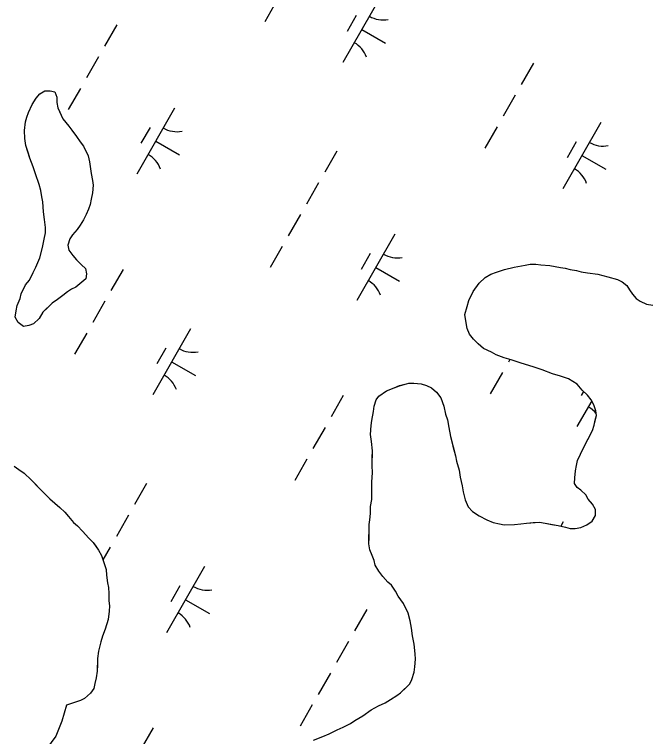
# Model space of a CAD drawing. Extents: x 3930721 to 3950824, y 220441 to 242861.
# Drawn here: x 3944274.5 to 3944691, y 234135.8 to 234608.9 of the extents above; entities that cross this region are included whole.
import ezdxf

# ---------------------------------------------------------------- set-up
doc = ezdxf.new("R2010")
doc.units = 0
for name, color, linetype in [('V-CHAN-NAID', 7, 'Continuous'), ('V-TOPO-SHOR', 7, 'Continuous'), ('V-WETL-SWMP', 7, 'Continuous')]:
    doc.layers.add(name, color=color, linetype=linetype)

msp = doc.modelspace()

# ---------------------------------------------------------------- linework, layer by layer
at = {"layer": 'V-TOPO-SHOR'}
for points in [[(3944314.67, 234430.3), (3944311.85, 234428.94), (3944309.38, 234427.22), (3944306.19, 234424.82), (3944302.66, 234422.06), (3944299.13, 234419.66), (3944295.94, 234416.55), (3944293.1, 234413.79), (3944290.6, 234409.63), (3944287.06, 234406.18), (3944283.89, 234405.17), (3944280.39, 234404.52), (3944276.92, 234407.01), (3944274.87, 234410.54), (3944275.62, 234414.73), (3944276.37, 234418.21), (3944278.18, 234422.74), (3944278.92, 234425.88), (3944281.8, 234431.79), (3944284.29, 234434.9), (3944286.8, 234439.77), (3944288.6, 234443.24), (3944291.13, 234449.51), (3944292.96, 234456.13), (3944294.09, 234461.71), (3944294.84, 234465.9), (3944294.89, 234469.4), (3944294.26, 234474.65), (3944293.62, 234479.56), (3944293.02, 234486.21), (3944292.36, 234489.37), (3944291.71, 234493.58), (3944290.71, 234497.44), (3944288.36, 234504.47), (3944286.67, 234509.04), (3944284.65, 234514.67), (3944283.64, 234517.83), (3944281.96, 234523.1), (3944281.32, 234527.65), (3944281.04, 234532.91), (3944281.81, 234538.49), (3944282.55, 234541.63), (3944283.65, 234544.77), (3944286.16, 234549.98), (3944288.67, 234554.15), (3944291.15, 234556.91), (3944294.33, 234558.97), (3944297.83, 234558.92), (3944300.97, 234558.18), (3944302.32, 234554.67), (3944302.27, 234551.17), (3944302.93, 234547.66), (3944304.29, 234544.84), (3944306.33, 234540.62), (3944310.11, 234535.67), (3944312.18, 234533.19), (3944315.27, 234528.95), (3944317.68, 234525.42), (3944319.73, 234522.6), (3944321.44, 234519.08), (3944322.8, 234516.26), (3944323.8, 234512.4), (3944324.44, 234507.84), (3944324.75, 234504.69), (3944325.74, 234500.13), (3944326.04, 234496.97), (3944325.63, 234492.08), (3944324.87, 234487.89), (3944324.13, 234484.4), (3944323.04, 234481.27), (3944321.59, 234477.79), (3944319.8, 234474.32), (3944317.65, 234470.85), (3944315.52, 234468.07), (3944312.67, 234464.61), (3944310.88, 234461.84), (3944309.43, 234457.66), (3944310.09, 234454.5), (3944312.84, 234450.97), (3944315.25, 234448.14), (3944318.36, 234444.95), (3944321.12, 234442.46), (3944321.77, 234438.95), (3944321.38, 234435.81), (3944314.67, 234430.3)], [(3944653.52, 234336.39), (3944654.62, 234339.87), (3944655.36, 234343.01), (3944656.1, 234346.15), (3944655.79, 234349.3), (3944654.44, 234353.17), (3944652.74, 234356.34), (3944650.33, 234359.52), (3944646.88, 234362.71), (3944643.43, 234366.61), (3944637.88, 234370.18), (3944632.65, 234372), (3944627.43, 234373.47), (3944620.46, 234376.01), (3944615.24, 234377.83), (3944611.75, 234378.93), (3944606.87, 234380.39), (3944600.26, 234382.57), (3944595.73, 234384.04), (3944590.5, 234385.85), (3944587.38, 234387.64), (3944582.16, 234390.16), (3944578.7, 234393.01), (3944575.6, 234396.2), (3944572.84, 234399.38), (3944571.49, 234403.25), (3944570.51, 234408.16), (3944569.86, 234412.37), (3944571.33, 234417.59), (3944572.43, 234421.43), (3944575.31, 234427.34), (3944579.23, 234432.88), (3944583.13, 234436.68), (3944587.01, 234438.73), (3944590.52, 234440.08), (3944595.79, 234441.76), (3944602.11, 234443.43), (3944609.48, 234444.73), (3944612.63, 234445.38), (3944616.48, 234445.33), (3944619.63, 234444.94), (3944625.57, 234444.51), (3944632.54, 234443.02), (3944635.69, 234442.63), (3944638.83, 234441.89), (3944643.02, 234441.14), (3944646.16, 234440.39), (3944650.34, 234439.64), (3944656.98, 234438.85), (3944663.6, 234437.01), (3944669.88, 234435.18), (3944673, 234433.74), (3944676.12, 234431.25), (3944677.83, 234428.43), (3944679.9, 234425.6), (3944682.31, 234422.77), (3944684.73, 234420.99), (3944688.91, 234419.18), (3944693.09, 234418.43)], [(3944536.56, 234196.24), (3944535.58, 234201.86), (3944534.95, 234206.76), (3944533.96, 234211.67), (3944532.63, 234216.59), (3944531.27, 234219.4), (3944529.56, 234222.93), (3944526.13, 234227.87), (3944524.43, 234231.04), (3944521.68, 234234.93), (3944519.26, 234237.06), (3944516.16, 234240.6), (3944513.41, 234244.13), (3944511.01, 234248.01), (3944510.35, 234251.17), (3944508.99, 234254.34), (3944507.64, 234258.2), (3944506.99, 234262.06), (3944507.05, 234266.26), (3944507.1, 234269.76), (3944507.16, 234274.65), (3944507.55, 234277.8), (3944507.96, 234281.99), (3944508.02, 234286.54), (3944508.78, 234291.08), (3944508.83, 234294.92), (3944508.87, 234298.07), (3944508.93, 234302.62), (3944509.36, 234308.56), (3944509.08, 234313.46), (3944509.15, 234318.71), (3944509.2, 234322.91), (3944508.59, 234329.21), (3944507.95, 234333.77), (3944508.38, 234339.71), (3944508.77, 234342.85), (3944509.89, 234348.79), (3944510.29, 234352.28), (3944511.75, 234356.46), (3944513.52, 234358.88), (3944518.47, 234362.32), (3944523.4, 234364.35), (3944526.91, 234365.71), (3944533.23, 234367.37), (3944536.38, 234367.33), (3944541.27, 234366.91), (3944544.75, 234365.82), (3944547.89, 234364.38), (3944551.35, 234361.53), (3944554.09, 234357.65), (3944556.12, 234352.37), (3944557.1, 234347.11), (3944558.45, 234343.24), (3944559.44, 234338.33), (3944560.41, 234332.37), (3944562.07, 234326.05), (3944563.74, 234319.73), (3944564.39, 234316.23), (3944566.06, 234310.26), (3944566.7, 234305.7), (3944568.02, 234300.08), (3944568.67, 234296.23), (3944570, 234290.96), (3944572.04, 234286.39), (3944574.8, 234283.2), (3944579.31, 234280.34), (3944584.17, 234277.83), (3944588.35, 234276.02), (3944592.54, 234275.27), (3944595.68, 234274.53), (3944602.33, 234274.79), (3944606.53, 234275.08), (3944610.39, 234275.73), (3944614.59, 234276.03), (3944618.79, 234276.32), (3944622.63, 234275.57), (3944626.82, 234274.82), (3944631, 234274.06), (3944635.89, 234272.95), (3944639.03, 234272.21), (3944642.18, 234272.16), (3944646.03, 234272.81), (3944649.9, 234274.51), (3944653.43, 234276.91), (3944655.58, 234280.73), (3944655.63, 234284.58), (3944653.58, 234288.1), (3944650.83, 234291.29), (3944649.11, 234294.11), (3944646.01, 234297.3), (3944643.58, 234299.08), (3944641.87, 234301.55), (3944641.92, 234305.4), (3944642.33, 234309.95), (3944643.07, 234313.43), (3944643.81, 234316.57), (3944645.62, 234320.75), (3944647.42, 234324.57), (3944649.93, 234329.44), (3944651.73, 234332.91), (3944653.52, 234336.39)], [(3944274.27, 234312.93), (3944277.39, 234310.79), (3944280.86, 234308.3), (3944285.35, 234304.04), (3944290.53, 234298.72), (3944293.29, 234295.89), (3944297.78, 234291.63), (3944304.35, 234285.95), (3944307.46, 234282.76), (3944309.87, 234279.92), (3944313.32, 234276.03), (3944315.74, 234273.9), (3944319.19, 234270.35), (3944323.33, 234265.75), (3944326.09, 234262.92), (3944327.81, 234260.45), (3944329.52, 234257.97), (3944331.58, 234254.45), (3944333.25, 234249.18), (3944334.6, 234245.31), (3944334.9, 234241.46), (3944335.54, 234236.55), (3944336.19, 234233.4), (3944336.49, 234229.54), (3944336.43, 234224.64), (3944336.74, 234221.49), (3944336.69, 234217.99), (3944335.92, 234212.41), (3944334.08, 234206.14), (3944332.27, 234201.61)], [(3944332.27, 234201.61), (3944331.17, 234197.77), (3944329.7, 234191.85), (3944328.93, 234186.96), (3944328.88, 234182.76), (3944328.82, 234178.57), (3944328.06, 234174.38), (3944327.31, 234170.54), (3944326.57, 234167.4), (3944324.43, 234164.28), (3944320.54, 234160.83), (3944317.72, 234159.47), (3944308.58, 234156.44)], [(3944470.65, 234133.44), (3944476.63, 234135.81), (3944480.85, 234137.51), (3944486.14, 234140.23), (3944490.01, 234141.93), (3944494.94, 234144.32), (3944497.76, 234146.38), (3944503.05, 234149.46), (3944508.35, 234153.24), (3944513.29, 234155.97), (3944517.51, 234158.01), (3944521.04, 234160.07), (3944525.27, 234162.81), (3944527.74, 234164.52), (3944531.29, 234167.98), (3944533.77, 234170.39), (3944535.2, 234173.17), (3944536.67, 234178.05), (3944537.06, 234181.54), (3944537.48, 234186.43), (3944537.18, 234189.94), (3944536.56, 234196.24)], [(3944308.58, 234156.44), (3944305.65, 234145.88), (3944301.54, 234136.07), (3944295.54, 234127.75)]]:
    msp.add_lwpolyline(points, dxfattribs=at)
at = {"layer": 'V-WETL-SWMP'}
for p, q in [((3944446.61, 234617.97), (3944438.65, 234604.09)), ((3944514.73, 234620.79), (3944489.88, 234577.4)), ((3944498.59, 234608.13), (3944492.63, 234597.72)), ((3944341.56, 234602.07), (3944333.61, 234588.19)), ((3944502.3, 234599.09), (3944517.92, 234590.15)), ((3944329.64, 234581.25), (3944321.68, 234567.36)), ((3944614.8, 234576.96), (3944606.85, 234563.08)), ((3944317.71, 234560.42), (3944309.76, 234546.54)), ((3944288.67, 234554.15), (3944291.15, 234556.91)), ((3944291.15, 234556.91), (3944294.33, 234558.97)), ((3944294.33, 234558.97), (3944297.83, 234558.92)), ((3944297.83, 234558.92), (3944300.97, 234558.18)), ((3944300.97, 234558.18), (3944302.32, 234554.66)), ((3944602.88, 234556.13), (3944594.92, 234542.25)), ((3944283.65, 234544.77), (3944286.16, 234549.98)), ((3944286.16, 234549.98), (3944288.67, 234554.15)), ((3944302.32, 234554.66), (3944302.27, 234551.17)), ((3944302.27, 234551.17), (3944302.93, 234547.66)), ((3944302.93, 234547.66), (3944306.33, 234540.62)), ((3944379.54, 234547.57), (3944354.69, 234504.19)), ((3944281.81, 234538.49), (3944282.55, 234541.63)), ((3944282.55, 234541.63), (3944283.65, 234544.77)), ((3944306.33, 234540.62), (3944310.11, 234535.67)), ((3944281.04, 234532.91), (3944281.81, 234538.49)), ((3944659.07, 234538.12), (3944634.22, 234494.73)), ((3944281.32, 234527.65), (3944281.04, 234532.91)), ((3944310.11, 234535.67), (3944312.18, 234533.19)), ((3944312.18, 234533.19), (3944315.27, 234528.95)), ((3944363.4, 234534.92), (3944357.43, 234524.51)), ((3944590.95, 234535.31), (3944583, 234521.42)), ((3944281.96, 234523.1), (3944281.32, 234527.65)), ((3944315.27, 234528.95), (3944317.68, 234525.42)), ((3944284.65, 234514.67), (3944281.96, 234523.1)), ((3944317.68, 234525.42), (3944319.74, 234522.6)), ((3944319.74, 234522.6), (3944322.8, 234516.26)), ((3944367.11, 234525.88), (3944382.73, 234516.94)), ((3944642.93, 234525.47), (3944636.97, 234515.05)), ((3944485.91, 234519.41), (3944477.95, 234505.52)), ((3944286.67, 234509.04), (3944284.65, 234514.67)), ((3944322.8, 234516.26), (3944323.8, 234512.4)), ((3944323.8, 234512.4), (3944324.44, 234507.84)), ((3944646.65, 234516.43), (3944662.27, 234507.48)), ((3944288.36, 234504.47), (3944286.67, 234509.04)), ((3944324.44, 234507.84), (3944324.75, 234504.69)), ((3944290.71, 234497.44), (3944288.36, 234504.47)), ((3944324.75, 234504.69), (3944325.74, 234500.13)), ((3944325.74, 234500.13), (3944326.04, 234496.97)), ((3944473.98, 234498.58), (3944466.03, 234484.7)), ((3944291.71, 234493.58), (3944290.71, 234497.44)), ((3944292.36, 234489.37), (3944291.71, 234493.58)), ((3944326.04, 234496.97), (3944325.63, 234492.08)), ((3944293.02, 234486.22), (3944292.36, 234489.37)), ((3944325.63, 234492.08), (3944324.87, 234487.89)), ((3944293.63, 234479.56), (3944293.02, 234486.22)), ((3944324.13, 234484.4), (3944323.04, 234481.27)), ((3944324.87, 234487.89), (3944324.13, 234484.4)), ((3944294.26, 234474.65), (3944293.63, 234479.56)), ((3944323.04, 234481.27), (3944321.59, 234477.79)), ((3944294.89, 234469.4), (3944294.26, 234474.65)), ((3944319.8, 234474.32), (3944317.65, 234470.85)), ((3944321.59, 234477.79), (3944319.8, 234474.32)), ((3944462.05, 234477.76), (3944454.1, 234463.87)), ((3944317.65, 234470.85), (3944315.52, 234468.08)), ((3944294.09, 234461.71), (3944294.84, 234465.9)), ((3944294.84, 234465.9), (3944294.89, 234469.4)), ((3944315.52, 234468.08), (3944312.67, 234464.61)), ((3944523.88, 234464.91), (3944499.03, 234421.52)), ((3944292.96, 234456.13), (3944294.09, 234461.71)), ((3944310.88, 234461.84), (3944309.43, 234457.66)), ((3944312.67, 234464.61), (3944310.88, 234461.84)), ((3944291.13, 234449.51), (3944292.96, 234456.13)), ((3944309.43, 234457.66), (3944310.09, 234454.5)), ((3944450.12, 234456.93), (3944442.17, 234443.05)), ((3944310.09, 234454.5), (3944312.84, 234450.97)), ((3944312.84, 234450.97), (3944315.25, 234448.14)), ((3944507.74, 234452.26), (3944501.78, 234441.84)), ((3944288.6, 234443.24), (3944291.13, 234449.51)), ((3944315.25, 234448.14), (3944318.36, 234444.95)), ((3944286.8, 234439.77), (3944288.6, 234443.24)), ((3944318.36, 234444.95), (3944321.12, 234442.46)), ((3944321.12, 234442.46), (3944321.78, 234438.95)), ((3944345.74, 234441.86), (3944337.79, 234427.97)), ((3944511.45, 234443.21), (3944527.07, 234434.27)), ((3944590.52, 234440.08), (3944595.79, 234441.76)), ((3944595.79, 234441.76), (3944602.11, 234443.43)), ((3944602.11, 234443.43), (3944609.48, 234444.73)), ((3944609.48, 234444.73), (3944612.63, 234445.39)), ((3944612.63, 234445.39), (3944616.48, 234445.33)), ((3944616.48, 234445.33), (3944619.63, 234444.94)), ((3944619.63, 234444.94), (3944625.57, 234444.51)), ((3944625.57, 234444.51), (3944632.54, 234443.02)), ((3944632.54, 234443.02), (3944635.69, 234442.63)), ((3944635.69, 234442.63), (3944638.83, 234441.89)), ((3944638.83, 234441.89), (3944643.02, 234441.13)), ((3944284.29, 234434.9), (3944286.8, 234439.77)), ((3944321.78, 234438.95), (3944321.39, 234435.81)), ((3944579.23, 234432.88), (3944583.13, 234436.68)), ((3944583.13, 234436.68), (3944587.01, 234438.73)), ((3944587.01, 234438.73), (3944590.52, 234440.08)), ((3944643.02, 234441.13), (3944646.16, 234440.39)), ((3944646.16, 234440.39), (3944650.34, 234439.64)), ((3944650.34, 234439.64), (3944656.98, 234438.85)), ((3944656.98, 234438.85), (3944663.6, 234437.01)), ((3944663.6, 234437.01), (3944669.88, 234435.18)), ((3944278.92, 234425.88), (3944281.8, 234431.79)), ((3944281.8, 234431.79), (3944284.29, 234434.9)), ((3944321.39, 234435.81), (3944314.66, 234430.3)), ((3944575.31, 234427.34), (3944579.23, 234432.88)), ((3944669.88, 234435.18), (3944673.01, 234433.74)), ((3944673.01, 234433.74), (3944676.12, 234431.25)), ((3944309.38, 234427.22), (3944306.2, 234424.82)), ((3944311.85, 234428.94), (3944309.38, 234427.22)), ((3944314.66, 234430.3), (3944311.85, 234428.94)), ((3944572.43, 234421.43), (3944575.31, 234427.34)), ((3944676.12, 234431.25), (3944677.83, 234428.43)), ((3944677.83, 234428.43), (3944679.9, 234425.6)), ((3944276.37, 234418.21), (3944278.18, 234422.74)), ((3944278.18, 234422.74), (3944278.92, 234425.88)), ((3944306.2, 234424.82), (3944302.66, 234422.06)), ((3944679.9, 234425.6), (3944682.31, 234422.77)), ((3944682.31, 234422.77), (3944684.73, 234420.99)), ((3944275.62, 234414.73), (3944276.37, 234418.21)), ((3944299.13, 234419.66), (3944293.1, 234413.79)), ((3944302.66, 234422.06), (3944299.13, 234419.66)), ((3944333.81, 234421.03), (3944325.86, 234407.15)), ((3944569.86, 234412.37), (3944571.33, 234417.59)), ((3944571.33, 234417.59), (3944572.43, 234421.43)), ((3944684.73, 234420.99), (3944688.91, 234419.18)), ((3944688.91, 234419.18), (3944693.1, 234418.43)), ((3944274.87, 234410.54), (3944275.62, 234414.73)), ((3944293.1, 234413.79), (3944290.6, 234409.63)), ((3944276.92, 234407.01), (3944274.87, 234410.54)), ((3944290.6, 234409.63), (3944287.06, 234406.18)), ((3944570.51, 234408.16), (3944569.86, 234412.37)), ((3944571.49, 234403.25), (3944570.51, 234408.16)), ((3944280.39, 234404.52), (3944276.92, 234407.01)), ((3944283.89, 234405.17), (3944280.39, 234404.52)), ((3944287.06, 234406.18), (3944283.89, 234405.17)), ((3944321.89, 234400.2), (3944313.94, 234386.32)), ((3944390.01, 234403.02), (3944365.16, 234359.63)), ((3944572.84, 234399.38), (3944571.49, 234403.25)), ((3944575.6, 234396.2), (3944572.84, 234399.38)), ((3944578.7, 234393.01), (3944575.6, 234396.2)), ((3944373.87, 234390.36), (3944367.91, 234379.95)), ((3944582.16, 234390.16), (3944578.7, 234393.01)), ((3944587.38, 234387.64), (3944582.16, 234390.16)), ((3944590.5, 234385.85), (3944587.38, 234387.64)), ((3944595.73, 234384.03), (3944590.5, 234385.85)), ((3944377.59, 234381.32), (3944393.2, 234372.38)), ((3944600.26, 234382.57), (3944595.73, 234384.03)), ((3944599.39, 234382.86), (3944598.44, 234381.21)), ((3944606.87, 234380.39), (3944600.26, 234382.57)), ((3944611.75, 234378.92), (3944606.87, 234380.39)), ((3944615.24, 234377.83), (3944611.75, 234378.92)), ((3944620.46, 234376.01), (3944615.24, 234377.83)), ((3944627.42, 234373.47), (3944620.46, 234376.01)), ((3944594.46, 234374.26), (3944586.51, 234360.38)), ((3944632.65, 234372), (3944627.42, 234373.47)), ((3944637.88, 234370.18), (3944632.65, 234372)), ((3944643.43, 234366.61), (3944637.88, 234370.18)), ((3944523.4, 234364.35), (3944526.91, 234365.7)), ((3944526.91, 234365.7), (3944533.23, 234367.37)), ((3944533.23, 234367.37), (3944536.38, 234367.33)), ((3944536.38, 234367.33), (3944541.27, 234366.91)), ((3944541.27, 234366.91), (3944544.76, 234365.82)), ((3944544.76, 234365.82), (3944547.89, 234364.38)), ((3944646.87, 234362.71), (3944643.43, 234366.61)), ((3944513.53, 234358.88), (3944518.47, 234362.32)), ((3944518.47, 234362.32), (3944523.4, 234364.35)), ((3944547.89, 234364.38), (3944551.35, 234361.53)), ((3944551.35, 234361.53), (3944554.09, 234357.65)), ((3944647.7, 234361.95), (3944646.12, 234359.18)), ((3944650.33, 234359.52), (3944646.87, 234362.71)), ((3944490.08, 234359.19), (3944482.13, 234345.31)), ((3944510.29, 234352.28), (3944511.75, 234356.46)), ((3944511.75, 234356.46), (3944513.53, 234358.88)), ((3944554.09, 234357.65), (3944556.12, 234352.37)), ((3944652.74, 234356.34), (3944650.33, 234359.52)), ((3944654.44, 234353.17), (3944652.74, 234356.34)), ((3944509.89, 234348.79), (3944510.29, 234352.28)), ((3944556.12, 234352.37), (3944557.1, 234347.11)), ((3944653.05, 234355.76), (3944643.37, 234338.85)), ((3944655.79, 234349.3), (3944654.44, 234353.17)), ((3944508.77, 234342.85), (3944509.89, 234348.79)), ((3944557.1, 234347.11), (3944558.45, 234343.24)), ((3944656.1, 234346.15), (3944655.79, 234349.3)), ((3944508.37, 234339.71), (3944508.77, 234342.85)), ((3944558.45, 234343.24), (3944559.44, 234338.33)), ((3944654.62, 234339.87), (3944656.1, 234346.15)), ((3944478.16, 234338.37), (3944470.2, 234324.48)), ((3944507.95, 234333.77), (3944508.37, 234339.71)), ((3944559.44, 234338.33), (3944560.41, 234332.37)), ((3944653.52, 234336.39), (3944654.62, 234339.87)), ((3944508.58, 234329.21), (3944507.95, 234333.77)), ((3944560.41, 234332.37), (3944563.74, 234319.73)), ((3944647.42, 234324.57), (3944653.52, 234336.39)), ((3944509.2, 234322.91), (3944508.58, 234329.21)), ((3944509.08, 234313.46), (3944509.2, 234322.91)), ((3944645.62, 234320.75), (3944647.42, 234324.57)), ((3944563.74, 234319.73), (3944564.39, 234316.23)), ((3944643.81, 234316.57), (3944645.62, 234320.75)), ((3944466.23, 234317.54), (3944458.28, 234303.65)), ((3944509.36, 234308.56), (3944509.08, 234313.46)), ((3944564.39, 234316.23), (3944566.06, 234310.26)), ((3944642.33, 234309.95), (3944643.07, 234313.43)), ((3944643.07, 234313.43), (3944643.81, 234316.57)), ((3944274.27, 234312.93), (3944277.39, 234310.79)), ((3944277.39, 234310.79), (3944280.86, 234308.3)), ((3944566.06, 234310.26), (3944566.7, 234305.7)), ((3944641.92, 234305.4), (3944642.33, 234309.95)), ((3944280.86, 234308.3), (3944285.35, 234304.04)), ((3944285.35, 234304.04), (3944293.29, 234295.89)), ((3944508.93, 234302.62), (3944509.36, 234308.56)), ((3944566.7, 234305.7), (3944568.02, 234300.08)), ((3944641.87, 234301.55), (3944641.92, 234305.4)), ((3944361.19, 234301.64), (3944353.24, 234287.76)), ((3944508.78, 234291.08), (3944508.93, 234302.62)), ((3944568.02, 234300.08), (3944568.67, 234296.23)), ((3944643.58, 234299.08), (3944641.87, 234301.55)), ((3944293.29, 234295.89), (3944297.78, 234291.63)), ((3944568.67, 234296.23), (3944570, 234290.96)), ((3944646.01, 234297.3), (3944643.58, 234299.08)), ((3944649.11, 234294.11), (3944646.01, 234297.3)), ((3944297.78, 234291.63), (3944304.35, 234285.95)), ((3944508.02, 234286.54), (3944508.78, 234291.08)), ((3944570, 234290.96), (3944572.04, 234286.39)), ((3944650.83, 234291.29), (3944649.11, 234294.11)), ((3944653.58, 234288.11), (3944650.83, 234291.29)), ((3944304.35, 234285.95), (3944307.46, 234282.76)), ((3944507.96, 234281.99), (3944508.02, 234286.54)), ((3944572.04, 234286.39), (3944574.8, 234283.2)), ((3944655.63, 234284.58), (3944653.58, 234288.11)), ((3944307.46, 234282.76), (3944309.87, 234279.92)), ((3944349.26, 234280.81), (3944341.31, 234266.93)), ((3944507.55, 234277.8), (3944507.96, 234281.99)), ((3944574.8, 234283.2), (3944579.31, 234280.34)), ((3944579.31, 234280.34), (3944584.17, 234277.83)), ((3944653.43, 234276.91), (3944655.58, 234280.73)), ((3944655.58, 234280.73), (3944655.63, 234284.58)), ((3944309.87, 234279.92), (3944313.32, 234276.03)), ((3944313.32, 234276.03), (3944315.74, 234273.9)), ((3944507.16, 234274.65), (3944507.55, 234277.8)), ((3944584.17, 234277.83), (3944588.35, 234276.02)), ((3944588.35, 234276.02), (3944592.54, 234275.27)), ((3944606.53, 234275.08), (3944610.39, 234275.73)), ((3944610.39, 234275.73), (3944618.79, 234276.32)), ((3944618.79, 234276.32), (3944622.63, 234275.57)), ((3944622.63, 234275.57), (3944631, 234274.06)), ((3944634.43, 234276.53), (3944632.78, 234273.65)), ((3944649.9, 234274.51), (3944653.43, 234276.91)), ((3944315.74, 234273.9), (3944319.19, 234270.36)), ((3944507, 234262.06), (3944507.16, 234274.65)), ((3944592.54, 234275.27), (3944595.68, 234274.53)), ((3944595.68, 234274.53), (3944602.33, 234274.79)), ((3944602.33, 234274.79), (3944606.53, 234275.08)), ((3944631, 234274.06), (3944635.89, 234272.95)), ((3944635.89, 234272.95), (3944639.03, 234272.2)), ((3944639.03, 234272.2), (3944642.18, 234272.16)), ((3944642.18, 234272.16), (3944646.03, 234272.81)), ((3944646.03, 234272.81), (3944649.9, 234274.51)), ((3944319.19, 234270.36), (3944323.33, 234265.75)), ((3944323.33, 234265.75), (3944326.09, 234262.92)), ((3944326.09, 234262.92), (3944329.52, 234257.97)), ((3944507.64, 234258.2), (3944507, 234262.06)), ((3944329.52, 234257.97), (3944331.58, 234254.45)), ((3944337.33, 234259.99), (3944332.5, 234251.55)), ((3944508.99, 234254.34), (3944507.64, 234258.2)), ((3944331.58, 234254.45), (3944333.25, 234249.18)), ((3944510.35, 234251.17), (3944508.99, 234254.34)), ((3944333.25, 234249.18), (3944334.6, 234245.31)), ((3944511.01, 234248.01), (3944510.35, 234251.17)), ((3944513.4, 234244.13), (3944511.01, 234248.01)), ((3944334.6, 234245.31), (3944334.9, 234241.46)), ((3944399.16, 234247.14), (3944374.31, 234203.75)), ((3944516.16, 234240.6), (3944513.4, 234244.13)), ((3944334.9, 234241.46), (3944335.54, 234236.55)), ((3944519.26, 234237.06), (3944516.16, 234240.6)), ((3944335.54, 234236.55), (3944336.19, 234233.4)), ((3944336.19, 234233.4), (3944336.49, 234229.54)), ((3944383.02, 234234.49), (3944377.06, 234224.07)), ((3944521.68, 234234.93), (3944519.26, 234237.06)), ((3944524.43, 234231.04), (3944521.68, 234234.93)), ((3944336.49, 234229.54), (3944336.43, 234224.64)), ((3944526.13, 234227.87), (3944524.43, 234231.04)), ((3944336.43, 234224.64), (3944336.73, 234221.49)), ((3944386.73, 234225.45), (3944402.35, 234216.5)), ((3944529.57, 234222.93), (3944526.13, 234227.87)), ((3944336.73, 234221.49), (3944336.69, 234217.99)), ((3944505.53, 234218.97), (3944497.58, 234205.09)), ((3944532.63, 234216.59), (3944529.57, 234222.93)), ((3944336.69, 234217.99), (3944335.92, 234212.41)), ((3944533.96, 234211.67), (3944532.63, 234216.59)), ((3944335.92, 234212.41), (3944334.08, 234206.13)), ((3944534.95, 234206.76), (3944533.96, 234211.67)), ((3944334.08, 234206.13), (3944332.27, 234201.61)), ((3944535.58, 234201.86), (3944534.95, 234206.76)), ((3944332.27, 234201.61), (3944331.17, 234197.78)), ((3944536.56, 234196.24), (3944535.58, 234201.86)), ((3944331.17, 234197.78), (3944329.7, 234191.85)), ((3944493.6, 234198.15), (3944485.65, 234184.26)), ((3944537.18, 234189.94), (3944536.56, 234196.24)), ((3944329.7, 234191.85), (3944328.93, 234186.96)), ((3944328.93, 234186.96), (3944328.82, 234178.56)), ((3944537.06, 234181.54), (3944537.48, 234186.44)), ((3944537.48, 234186.44), (3944537.18, 234189.94)), ((3944536.67, 234178.05), (3944537.06, 234181.54)), ((3944328.82, 234178.56), (3944328.06, 234174.38)), ((3944481.67, 234177.32), (3944473.72, 234163.44)), ((3944535.2, 234173.17), (3944536.67, 234178.05)), ((3944328.06, 234174.38), (3944327.31, 234170.54)), ((3944533.77, 234170.39), (3944535.2, 234173.17)), ((3944326.57, 234167.4), (3944324.43, 234164.28)), ((3944327.31, 234170.54), (3944326.57, 234167.4)), ((3944527.74, 234164.52), (3944533.77, 234170.39)), ((3944324.43, 234164.28), (3944320.54, 234160.83)), ((3944521.04, 234160.07), (3944525.27, 234162.81)), ((3944525.27, 234162.81), (3944527.74, 234164.52)), ((3944317.72, 234159.47), (3944308.58, 234156.44)), ((3944320.54, 234160.83), (3944317.72, 234159.47)), ((3944513.29, 234155.97), (3944517.51, 234158.01)), ((3944517.51, 234158.01), (3944521.04, 234160.07)), ((3944308.58, 234156.44), (3944305.65, 234145.88)), ((3944469.75, 234156.49), (3944461.79, 234142.61)), ((3944503.05, 234149.46), (3944508.35, 234153.24)), ((3944508.35, 234153.24), (3944513.29, 234155.97)), ((3944497.76, 234146.38), (3944503.05, 234149.46)), ((3944305.65, 234145.88), (3944301.54, 234136.06)), ((3944490.01, 234141.93), (3944494.94, 234144.32)), ((3944494.94, 234144.32), (3944497.76, 234146.38)), ((3944365.37, 234141.42), (3944357.41, 234127.54)), ((3944480.85, 234137.51), (3944486.14, 234140.24)), ((3944486.14, 234140.24), (3944490.01, 234141.93)), ((3944301.54, 234136.06), (3944295.54, 234127.75)), ((3944476.63, 234135.81), (3944480.85, 234137.51))]:
    msp.add_line(p, q, dxfattribs=at)
for centre, start, end in [((3944516.24, 234622.94), 239.4279, 280.9715), ((3944488.78, 234575.01), 19.4279, 60.9715), ((3944381.04, 234549.73), 239.4279, 280.9715), ((3944660.58, 234540.28), 239.4279, 280.9715), ((3944353.59, 234501.79), 19.4279, 60.9715), ((3944633.12, 234492.34), 19.4279, 60.9715), ((3944525.39, 234467.07), 239.4279, 280.9715), ((3944497.93, 234419.13), 19.4279, 60.9715), ((3944391.52, 234405.17), 239.4279, 280.9715), ((3944364.06, 234357.24), 19.4279, 60.9715), ((3944642.27, 234336.46), 39.0328, 60.9715), ((3944400.67, 234249.3), 239.4279, 280.9715), ((3944373.21, 234201.36), 19.4279, 60.9715)]:
    msp.add_arc(centre, 17.62, start, end, dxfattribs=at)

# ---------------------------------------------------------------- texts
at = {"layer": 'V-CHAN-NAID'}
msp.add_text('HEAD RANGE', height=50, rotation=240.2653, dxfattribs=at).set_placement((3944255.65, 234718.24))

doc.saveas('drawing.dxf')
